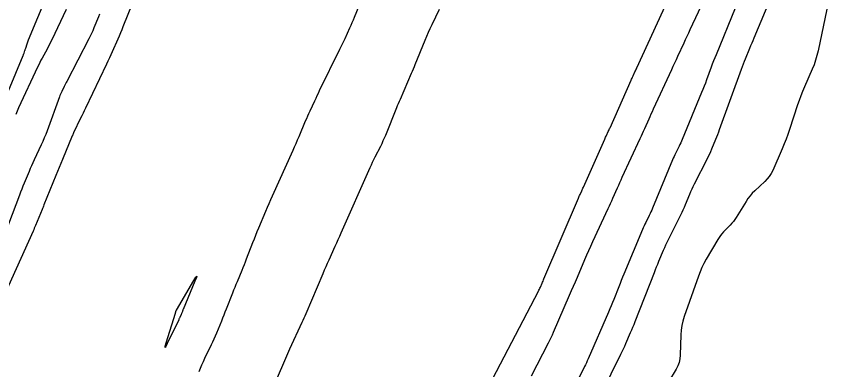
# Model space of a CAD drawing. Extents: x 658976 to 668726, y 639543 to 647196.
# Drawn here: x 662131.1 to 662323.1, y 642573.8 to 642657.4 of the extents above; entities that cross this region are included whole.
import ezdxf

# ---------------------------------------------------------------- set-up
doc = ezdxf.new("R2010")
doc.units = 0
doc.layers.add('Ex_Major Contours', color=7, linetype='Continuous')
doc.layers.add('Ex_Minor Contours', color=7, linetype='Continuous')

msp = doc.modelspace()

# ---------------------------------------------------------------- linework, layer by layer
at = {"layer": 'Ex_Major Contours'}
msp.add_lwpolyline([(662323.12, 642659.12), (662321.06, 642649.23), (662320.8, 642648.12), (662320.48, 642647.02), (662320.1, 642645.95), (662319.67, 642644.89), (662317.84, 642640.7), (662317.4, 642639.64), (662316.98, 642638.58), (662316.58, 642637.51), (662316.21, 642636.43), (662314.31, 642630.61), (662313.92, 642629.46), (662313.5, 642628.33), (662313.05, 642627.2), (662312.58, 642626.09), (662310.31, 642620.94), (662309.94, 642620.22), (662309.51, 642619.54), (662309.01, 642618.92), (662308.45, 642618.34), (662306.05, 642616.11), (662305.47, 642615.54), (662304.94, 642614.93), (662304.44, 642614.29), (662304, 642613.61), (662301.66, 642609.81), (662301.35, 642609.33), (662301.01, 642608.87), (662300.65, 642608.43), (662300.27, 642608.01), (662298.67, 642606.37), (662298.29, 642605.95), (662297.93, 642605.51), (662297.6, 642605.04), (662297.29, 642604.56), (662294.54, 642599.9), (662294.01, 642598.95), (662293.52, 642597.97), (662293.09, 642596.97), (662292.7, 642595.95), (662289.32, 642586.33), (662289, 642585.28), (662288.76, 642584.21), (662288.61, 642583.13), (662288.54, 642582.04), (662288.41, 642577.19), (662288.33, 642576.32), (662288.15, 642575.48), (662287.85, 642574.68), (662287.45, 642573.9), (662285.62, 642570.87)], dxfattribs=at)
msp.add_lwpolyline([(662170.6, 642587.91), (662170.55, 642587.79), (662170.51, 642587.68), (662170.46, 642587.57), (662170.29, 642587.11), (662170.25, 642587), (662170.2, 642586.88), (662170.15, 642586.77), (662170.1, 642586.66), (662169.84, 642586.12), (662169.78, 642585.99), (662169.72, 642585.87), (662169.66, 642585.74), (662169.6, 642585.61), (662166.89, 642579.99), (662166.52, 642579.27), (662166.35, 642579.04), (662166.38, 642579.32), (662166.6, 642580.11), (662168.81, 642587.16), (662168.83, 642587.22), (662168.85, 642587.28), (662168.87, 642587.33), (662168.88, 642587.39), (662168.95, 642587.62), (662168.97, 642587.67), (662168.99, 642587.73), (662169.02, 642587.78), (662169.05, 642587.83), (662173.16, 642594.86), (662173.65, 642595.66), (662173.87, 642595.91), (662173.8, 642595.59), (662173.45, 642594.72), (662170.64, 642588.02)], close=True, dxfattribs=at)
at = {"layer": 'Ex_Minor Contours'}
for points in [[(662127.06, 642634.65), (662132.73, 642648.15), (662132.79, 642648.29), (662132.85, 642648.43), (662132.9, 642648.57), (662132.96, 642648.71), (662133.16, 642649.29), (662133.21, 642649.43), (662133.26, 642649.58), (662133.31, 642649.72), (662133.36, 642649.86), (662133.69, 642650.94), (662133.77, 642651.17), (662133.85, 642651.4), (662133.93, 642651.62), (662134.02, 642651.84), (662144.71, 642677.44)], [(662162, 642668.8), (662156.39, 642654.96), (662156.09, 642654.22), (662155.78, 642653.47), (662155.46, 642652.73), (662155.14, 642651.99), (662153.84, 642649.03), (662153.51, 642648.29), (662153.18, 642647.55), (662152.84, 642646.82), (662152.49, 642646.09), (662147.5, 642635.66), (662147.21, 642635.06), (662146.93, 642634.47), (662146.64, 642633.88), (662146.36, 642633.29), (662144.69, 642629.82), (662144.67, 642629.77), (662144.65, 642629.73), (662144.63, 642629.69), (662144.61, 642629.64), (662144.54, 642629.44), (662144.53, 642629.41), (662144.52, 642629.38), (662144.5, 642629.35), (662144.49, 642629.33), (662144.44, 642629.21), (662144.43, 642629.19), (662144.41, 642629.16), (662144.4, 642629.13), (662144.39, 642629.1), (662142.07, 642623.52), (662141.68, 642622.58), (662141.29, 642621.64), (662140.91, 642620.7), (662140.52, 642619.75), (662137.68, 642612.77), (662137.56, 642612.5), (662137.45, 642612.22), (662137.34, 642611.95), (662137.23, 642611.68), (662135.68, 642607.94), (662135.54, 642607.6), (662135.39, 642607.25), (662135.24, 642606.9), (662135.08, 642606.56), (662128.13, 642591.18)], [(662311.2, 642665.14), (662305.85, 642652.26), (662305.59, 642651.64), (662305.33, 642651.02), (662305.08, 642650.4), (662304.82, 642649.79), (662303.79, 642647.31), (662303.54, 642646.69), (662303.29, 642646.06), (662303.05, 642645.44), (662302.82, 642644.81), (662297.65, 642630.57), (662297.44, 642629.99), (662297.22, 642629.4), (662296.99, 642628.83), (662296.75, 642628.25), (662295.8, 642625.95), (662295.56, 642625.38), (662295.3, 642624.81), (662295.04, 642624.25), (662294.76, 642623.69), (662291.72, 642617.69), (662291.42, 642617.09), (662291.13, 642616.48), (662290.86, 642615.87), (662290.6, 642615.26), (662289.57, 642612.79), (662289.31, 642612.17), (662289.04, 642611.56), (662288.75, 642610.96), (662288.46, 642610.36), (662285.54, 642604.55), (662285.23, 642603.91), (662284.93, 642603.27), (662284.64, 642602.63), (662284.36, 642601.97), (662283.27, 642599.35), (662283, 642598.7), (662282.73, 642598.04), (662282.47, 642597.38), (662282.21, 642596.72), (662277.66, 642585.08), (662277.4, 642584.43), (662277.13, 642583.78), (662276.86, 642583.13), (662276.58, 642582.49), (662275.46, 642579.92), (662275.17, 642579.28), (662274.88, 642578.64), (662274.58, 642578.01), (662274.27, 642577.38), (662267.27, 642563.26)], [(662174.42, 642573.38), (662174.75, 642574.17), (662175.09, 642574.95), (662175.44, 642575.72), (662175.8, 642576.49), (662177.34, 642579.71), (662177.67, 642580.4), (662177.99, 642581.1), (662178.29, 642581.8), (662178.59, 642582.5), (662179.78, 642585.32), (662180.07, 642586.02), (662180.36, 642586.73), (662180.64, 642587.44), (662180.92, 642588.15), (662182.41, 642592), (662182.68, 642592.67), (662182.94, 642593.34), (662183.22, 642594.01), (662183.49, 642594.68), (662184.61, 642597.34), (662184.88, 642598), (662185.15, 642598.67), (662185.42, 642599.34), (662185.68, 642600.01), (662187.18, 642603.89), (662187.52, 642604.76), (662187.87, 642605.63), (662188.22, 642606.49), (662188.58, 642607.35), (662190.26, 642611.33), (662190.64, 642612.24), (662191.03, 642613.14), (662191.43, 642614.04), (662191.83, 642614.94), (662196.68, 642625.73), (662197.04, 642626.54), (662197.4, 642627.35), (662197.75, 642628.16), (662198.1, 642628.97), (662199.67, 642632.65), (662199.93, 642633.25), (662200.19, 642633.85), (662200.46, 642634.45), (662200.74, 642635.05), (662201.85, 642637.44), (662202.12, 642638.04), (662202.41, 642638.64), (662202.69, 642639.23), (662202.98, 642639.82), (662207.8, 642649.65), (662208.1, 642650.27), (662208.4, 642650.9), (662208.7, 642651.52), (662208.99, 642652.15), (662210.15, 642654.66), (662210.44, 642655.29), (662210.72, 642655.92), (662210.99, 642656.56), (662211.25, 642657.2), (662214.16, 642664.37)], [(662253.14, 642572.35), (662257.2, 642580.13), (662257.52, 642580.75), (662257.83, 642581.38), (662258.12, 642582.01), (662258.41, 642582.65), (662262.21, 642591.43), (662262.67, 642592.49), (662263.13, 642593.55), (662263.58, 642594.6), (662264.03, 642595.66), (662265.84, 642599.89), (662266.3, 642600.95), (662266.76, 642602), (662267.24, 642603.05), (662267.71, 642604.1), (662271.33, 642611.91), (662271.62, 642612.53), (662271.9, 642613.14), (662272.17, 642613.76), (662272.45, 642614.38), (662273.55, 642616.85), (662273.83, 642617.46), (662274.1, 642618.08), (662274.39, 642618.69), (662274.67, 642619.31), (662278.93, 642628.51), (662279.2, 642629.09), (662279.46, 642629.67), (662279.73, 642630.25), (662279.99, 642630.83), (662281.02, 642633.16), (662281.28, 642633.74), (662281.54, 642634.32), (662281.81, 642634.9), (662282.08, 642635.48), (662286.4, 642644.81), (662286.77, 642645.6), (662287.14, 642646.39), (662287.5, 642647.18), (662287.86, 642647.97), (662289.32, 642651.14), (662289.68, 642651.93), (662290.04, 642652.72), (662290.41, 642653.51), (662290.78, 642654.3), (662295.3, 642664.05)], [(662242.2, 642568.2), (662254.81, 642592.35), (662254.94, 642592.59), (662255.05, 642592.83), (662255.16, 642593.07), (662255.27, 642593.31), (662255.7, 642594.29), (662255.8, 642594.53), (662255.91, 642594.77), (662256.01, 642595.02), (662256.12, 642595.26), (662264.3, 642614.41), (662264.39, 642614.62), (662264.49, 642614.83), (662264.58, 642615.04), (662264.68, 642615.25), (662265.07, 642616.09), (662265.17, 642616.31), (662265.26, 642616.52), (662265.36, 642616.73), (662265.45, 642616.94), (662270.52, 642628.33), (662270.62, 642628.56), (662270.73, 642628.78), (662270.83, 642629.01), (662270.94, 642629.24), (662271.36, 642630.15), (662271.46, 642630.38), (662271.57, 642630.61), (662271.67, 642630.84), (662271.77, 642631.06), (662276.78, 642642.3), (662276.89, 642642.55), (662277, 642642.79), (662277.11, 642643.04), (662277.22, 642643.29), (662277.68, 642644.27), (662277.8, 642644.52), (662277.91, 642644.76), (662278.02, 642645.01), (662278.14, 642645.26), (662285.71, 642661.77)], [(662150.84, 642657.95), (662150.57, 642657.29), (662149.5, 642654.66), (662149.22, 642654), (662148.93, 642653.35), (662148.63, 642652.71), (662148.3, 642652.08), (662143.06, 642642.02), (662142.91, 642641.72), (662142.75, 642641.42), (662142.6, 642641.11), (662142.45, 642640.81), (662141.87, 642639.59), (662141.72, 642639.28), (662141.59, 642638.97), (662141.46, 642638.66), (662141.34, 642638.34), (662138.4, 642630.31), (662138.08, 642629.46), (662137.74, 642628.62), (662137.39, 642627.8), (662137.01, 642626.97), (662135.35, 642623.43), (662135.03, 642622.74), (662134.73, 642622.06), (662134.43, 642621.37), (662134.13, 642620.67), (662132.98, 642617.89), (662132.69, 642617.19), (662132.41, 642616.49), (662132.14, 642615.79), (662131.87, 642615.09), (662128.41, 642605.91)], [(662142.92, 642659.01), (662139.5, 642651.81), (662139.24, 642651.27), (662138.97, 642650.73), (662138.69, 642650.19), (662138.41, 642649.66), (662137.26, 642647.53), (662136.97, 642647), (662136.7, 642646.46), (662136.43, 642645.92), (662136.16, 642645.38), (662131.64, 642635.78), (662131.46, 642635.39), (662131.3, 642634.99), (662131.16, 642634.59), (662131.03, 642634.18)], [(662231.28, 642659.05), (662229.53, 642655.39), (662229.1, 642654.47), (662228.68, 642653.55), (662228.28, 642652.61), (662227.89, 642651.68), (662225.57, 642645.95), (662225.35, 642645.43), (662225.14, 642644.91), (662224.92, 642644.39), (662224.7, 642643.87), (662222.03, 642637.75), (662221.81, 642637.24), (662221.59, 642636.74), (662221.38, 642636.23), (662221.18, 642635.72), (662218.55, 642629.23), (662218.28, 642628.57), (662217.99, 642627.92), (662217.69, 642627.27), (662217.37, 642626.63), (662216.08, 642624.09), (662215.76, 642623.45), (662215.45, 642622.81), (662215.15, 642622.17), (662214.86, 642621.52), (662208.02, 642606.09), (662207.66, 642605.29), (662207.31, 642604.49), (662206.95, 642603.69), (662206.59, 642602.9), (662205.16, 642599.7), (662204.8, 642598.91), (662204.44, 642598.11), (662204.09, 642597.3), (662203.75, 642596.5), (662199.68, 642587), (662199.46, 642586.47), (662199.23, 642585.95), (662198.99, 642585.43), (662198.76, 642584.91), (662195.84, 642578.6), (662195.59, 642578.06), (662195.35, 642577.52), (662195.11, 642576.98), (662194.88, 642576.44), (662190.71, 642566.7)], [(662301.44, 642659.33), (662296.88, 642648.33), (662296.57, 642647.59), (662296.28, 642646.85), (662296, 642646.1), (662295.72, 642645.36), (662294.63, 642642.36), (662294.36, 642641.61), (662294.07, 642640.86), (662293.78, 642640.12), (662293.48, 642639.38), (662288.88, 642628.27), (662288.71, 642627.86), (662288.53, 642627.45), (662288.34, 642627.05), (662288.14, 642626.65), (662287.33, 642625.07), (662287.14, 642624.67), (662286.95, 642624.27), (662286.77, 642623.86), (662286.59, 642623.45), (662281.84, 642612), (662281.66, 642611.57), (662281.47, 642611.15), (662281.27, 642610.73), (662281.06, 642610.31), (662280.23, 642608.65), (662280.02, 642608.23), (662279.83, 642607.81), (662279.63, 642607.38), (662279.45, 642606.95), (662275.07, 642596.42), (662274.76, 642595.67), (662274.45, 642594.92), (662274.15, 642594.17), (662273.86, 642593.42), (662272.68, 642590.41), (662272.38, 642589.66), (662272.08, 642588.91), (662271.76, 642588.17), (662271.44, 642587.42), (662266.58, 642576.33), (662266.38, 642575.87), (662266.17, 642575.41), (662265.95, 642574.96), (662265.73, 642574.5), (662263.11, 642569.21)]]:
    msp.add_lwpolyline(points, dxfattribs=at)

doc.saveas('drawing.dxf')
